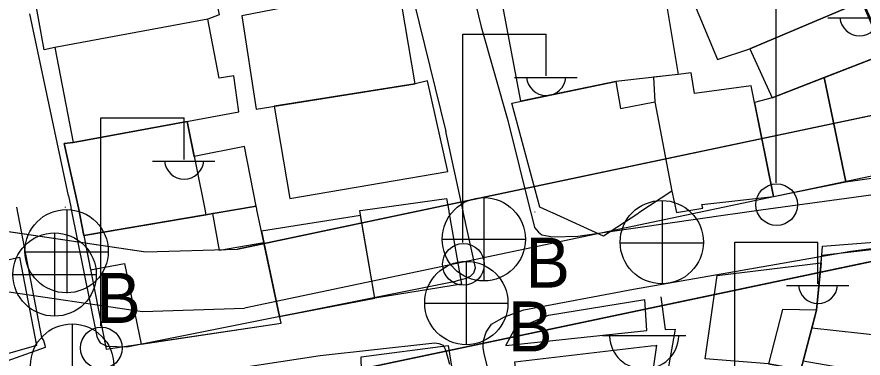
# Model space of a CAD drawing. Extents: x 417997 to 421451, y 4451742 to 4455216.
# Drawn here: x 420454.4 to 420525.6, y 4452328.5 to 4452357.1 of the extents above; entities that cross this region are included whole.
import ezdxf

# ---------------------------------------------------------------- set-up
doc = ezdxf.new("R2010")
doc.units = 0
for name, color, linetype in [('ADAKENARI', 7, 'Continuous'), ('B_Mesken', 7, 'Continuous'), ('B_Teras', 7, 'Continuous'), ('KALDIRIM', 7, 'Continuous'), ('O_Park_Bahce', 7, 'Continuous'), ('PL_TİCK', 7, 'Continuous'), ('S_Cad_Sok_Lambasi', 7, 'Continuous'), ('S_Elektrik_Diregi', 7, 'Continuous'), ('S_Rogar_Kapagi', 7, 'Continuous'), ('S_Rogar_Kapagi_Buski', 7, 'Continuous'), ('Sinir_Duvar_tek_tarafa_ait', 7, 'Continuous'), ('TR_TİCK', 7, 'Continuous'), ('Yol_Sose', 7, 'Continuous')]:
    doc.layers.add(name, color=color, linetype=linetype)

msp = doc.modelspace()

# ---------------------------------------------------------------- linework, layer by layer
at = {"layer": 'ADAKENARI'}
for p, q in [((420551.086, 4452354.081), (420472.988, 4452337.635)), ((420551.086, 4452354.081), (420472.988, 4452337.635)), ((420474.418, 4452325.673), (420556.044, 4452342.862)), ((420474.418, 4452325.673), (420556.044, 4452342.862)), ((420452.564, 4452339.275), (420465.278, 4452337.399)), ((420452.564, 4452339.275), (420465.278, 4452337.399)), ((420465.278, 4452337.399), (420472.988, 4452337.635)), ((420465.278, 4452337.399), (420472.988, 4452337.635))]:
    msp.add_line(p, q, dxfattribs=at)
at = {"layer": 'B_Mesken'}
for points in [[(420510.444, 4452361.237), (420510.187, 4452361.085), (420513.347, 4452353.55), (420516.062, 4452354.455), (420525.469, 4452358.443), (420522.359, 4452366.215), (420516.853, 4452363.694)], [(420457.617, 4452354.578), (420456.732, 4452354.374), (420455.3, 4452362.284), (420467.802, 4452364.518), (420468.753, 4452359.683), (420470.89, 4452360.065), (420471.439, 4452357.317), (420470.487, 4452356.957)], [(420508.624, 4452360.735), (420510.023, 4452352.298), (420504.78, 4452351.721), (420496.806, 4452350.058), (420495.256, 4452358.196), (420501.589, 4452359.369), (420506.271, 4452360.364)], [(420473.353, 4452357.23), (420474.559, 4452349.395), (420487.913, 4452351.514), (420486.512, 4452359.8)], [(420516.062, 4452354.455), (420517.93, 4452350.335), (420527.367, 4452353.994), (420525.469, 4452358.443)], [(420457.617, 4452354.578), (420459.177, 4452346.573), (420473.095, 4452349.155), (420472.68, 4452352.197), (420471.438, 4452352.002), (420470.487, 4452356.957)], [(420522.307, 4452352.032), (420524.133, 4452343.269), (420531.814, 4452344.376), (420527.367, 4452353.994)], [(420507.958, 4452352.071), (420508.057, 4452349.99), (420509.49, 4452342.483), (420509.899, 4452340.712), (420512.09, 4452341.06), (420512.018, 4452341.386), (420518.054, 4452342.055), (420516.176, 4452351.351), (420511.41, 4452350.689), (420511.133, 4452352.448), (420510.023, 4452352.298)], [(420477.394, 4452341.892), (420490.676, 4452344.147), (420488.96, 4452351.771), (420487.913, 4452351.514), (420476.078, 4452349.636)], [(420499.322, 4452340.741), (420498.407, 4452341.16), (420496.054, 4452349.901), (420504.78, 4452351.721), (420505.176, 4452349.428), (420508.057, 4452349.99), (420509.49, 4452342.483), (420506.716, 4452340.663), (420506.626, 4452340.604), (420503.743, 4452338.712), (420499.456, 4452340.679)], [(420517.93, 4452350.335), (420516.457, 4452349.956), (420518.054, 4452342.055), (420524.133, 4452343.269), (420522.307, 4452352.032)], [(420474.552, 4452341.233), (420473.57, 4452346.26), (420469.346, 4452345.404), (420468.755, 4452348.35), (420459.177, 4452346.573), (420458.406, 4452346.514), (420459.612, 4452341.098), (420460.065, 4452338.775), (420470.332, 4452340.517), (420470.907, 4452340.614)], [(420490.753, 4452340.771), (420491.81, 4452334.675), (420484.531, 4452333.496), (420483.272, 4452340.849), (420483.268, 4452340.871), (420483.531, 4452340.907), (420490.561, 4452341.877), (420490.742, 4452340.831)], [(420472.934, 4452340.958), (420460.065, 4452338.775), (420461.958, 4452329.215), (420476.646, 4452331.395), (420474.614, 4452340.94), (420474.601, 4452341.002), (420474.552, 4452341.233), (420473.274, 4452341.016)], [(420483.339, 4452340.459), (420475, 4452339.129), (420476.524, 4452331.97), (420484.531, 4452333.496)], [(420528.583, 4452326.815), (420520.532, 4452328.201), (420521.27, 4452330.983), (420521.671, 4452332.493), (420522.043, 4452336.465), (420522.105, 4452337.13), (420522.177, 4452337.878), (420530.08, 4452338.488), (420529.954, 4452338), (420529.459, 4452330.084)], [(420445.695, 4452334.971), (420454.647, 4452336.962), (420456.093, 4452329.532), (420442.555, 4452325.667), (420442.149, 4452326.124), (420441.509, 4452331.376), (420446.108, 4452332.577)], [(420513.3, 4452335.398), (420522.043, 4452336.465), (420521.671, 4452332.493), (420521.27, 4452330.983), (420520.342, 4452327.484), (420517.613, 4452328), (420512.303, 4452328.402)], [(420518.796, 4452332.564), (420517.613, 4452328), (420520.342, 4452327.484), (420521.671, 4452332.493)], [(420490.706, 4452329.522), (420491.966, 4452321.615), (420491.281, 4452321.599), (420483.904, 4452320.555), (420483.602, 4452324.98), (420483.382, 4452328.186), (420483.376, 4452328.571)]]:
    msp.add_lwpolyline(points, close=True, dxfattribs=at)
at = {"layer": 'B_Teras'}
for points in [[(420470.232, 4452340.987), (420470.332, 4452340.517), (420460.065, 4452338.775), (420459.612, 4452341.098), (420458.406, 4452346.514), (420459.177, 4452346.573), (420468.755, 4452348.35)], [(420460.636, 4452335.895), (420463.489, 4452336.418), (420464.874, 4452329.648), (420476.646, 4452331.395), (420476.524, 4452331.97), (420475.207, 4452338.154), (420471.462, 4452337.511), (420470.907, 4452340.614), (420470.332, 4452340.517), (420460.065, 4452338.775)], [(420529.954, 4452338), (420529.459, 4452330.084), (420521.27, 4452330.983), (420521.671, 4452332.493), (420522.105, 4452337.13)]]:
    msp.add_lwpolyline(points, close=True, dxfattribs=at)
at = {"layer": 'KALDIRIM'}
for p, q in [((420558.115, 4452350.451), (420473.584, 4452332.65)), ((420558.115, 4452350.451), (420473.584, 4452332.65)), ((420450.862, 4452334.472), (420464.987, 4452332.388)), ((420450.862, 4452334.472), (420464.987, 4452332.388)), ((420464.987, 4452332.388), (420473.584, 4452332.65)), ((420464.987, 4452332.388), (420473.584, 4452332.65))]:
    msp.add_line(p, q, dxfattribs=at)
at = {"layer": 'O_Park_Bahce'}
for points in [[(420495.551, 4452329.514), (420507.398, 4452330.79), (420507.217, 4452333.399)], [(420508.581, 4452333.603), (420508.929, 4452330.858), (420509.77, 4452330.911), (420507.738, 4452319.399)]]:
    msp.add_lwpolyline(points, dxfattribs=at)
msp.add_lwpolyline([(420496.295, 4452328.151), (420507.735, 4452329.486), (420508.189, 4452329.532), (420508.212, 4452329.553), (420505.973, 4452313.768), (420499.568, 4452312.902), (420497.762, 4452319.189), (420496.841, 4452323.828)], close=True, dxfattribs=at)
at = {"layer": 'PL_TİCK'}
for points in [[(420395.542, 4452373.033), (420405.014, 4452367.426), (420452.564, 4452339.275), (420465.278, 4452337.399), (420472.988, 4452337.635), (420551.086, 4452354.081), (420553.957, 4452359.684), (420529.343, 4452415.38), (420521.978, 4452432.046), (420521.978, 4452432.046), (420426.624, 4452432.046), (420395.542, 4452373.033)], [(420395.542, 4452373.033), (420405.014, 4452367.426), (420452.564, 4452339.275), (420465.278, 4452337.399), (420472.988, 4452337.635), (420551.086, 4452354.081), (420553.957, 4452359.684), (420529.343, 4452415.38), (420521.978, 4452432.046), (420521.978, 4452432.046), (420426.624, 4452432.046), (420395.542, 4452373.033)], [(420443.232, 4452273.001), (420570.364, 4452236.914), (420570.678, 4452246.176), (420571.879, 4452281.558), (420571.951, 4452284.66), (420571.957, 4452287.937), (420571.861, 4452292.826), (420571.554, 4452297.755), (420571.28, 4452301.021), (420570.937, 4452304.279), (420570.524, 4452307.53), (420568.875, 4452317.19), (420567.866, 4452321.778), (420566.714, 4452326.349), (420566.702, 4452326.394), (420565.423, 4452330.879), (420563.991, 4452335.366), (420562.516, 4452339.545), (420556.044, 4452342.862), (420474.418, 4452325.673), (420466.029, 4452325.417), (420443.232, 4452273.001)], [(420443.232, 4452273.001), (420570.364, 4452236.914), (420570.678, 4452246.176), (420571.879, 4452281.558), (420571.951, 4452284.66), (420571.957, 4452287.937), (420571.861, 4452292.826), (420571.554, 4452297.755), (420571.28, 4452301.021), (420570.937, 4452304.279), (420570.524, 4452307.53), (420568.875, 4452317.19), (420567.866, 4452321.778), (420566.714, 4452326.349), (420566.702, 4452326.394), (420565.423, 4452330.879), (420563.991, 4452335.366), (420562.516, 4452339.545), (420556.044, 4452342.862), (420474.418, 4452325.673), (420466.029, 4452325.417), (420443.232, 4452273.001)]]:
    msp.add_lwpolyline(points, dxfattribs=at)
at = {"layer": 'S_Cad_Sok_Lambasi'}
msp.add_line((420503.668, 4452330.362), (420510.669, 4452330.362), dxfattribs=at)
msp.add_arc((420507.169, 4452330.466), 2.929, 183.298, 356.90719, dxfattribs=at)
at = {"layer": 'S_Elektrik_Diregi'}
for p, q in [((420518.274, 4452343.198), (420518.274, 4452360.698)), ((420522.614, 4452357.058), (420527.864, 4452357.058)), ((420491.941, 4452338.184), (420491.941, 4452355.684)), ((420491.941, 4452355.684), (420498.941, 4452355.684)), ((420498.941, 4452352.184), (420498.941, 4452355.684)), ((420496.281, 4452352.044), (420501.531, 4452352.044)), ((420461.499, 4452331.152), (420461.499, 4452348.652)), ((420461.499, 4452348.652), (420468.499, 4452348.652)), ((420468.499, 4452345.152), (420468.499, 4452348.652)), ((420465.839, 4452345.012), (420471.089, 4452345.012)), ((420514.785, 4452320.706), (420514.785, 4452338.206)), ((420514.785, 4452338.206), (420521.785, 4452338.206)), ((420521.785, 4452334.706), (420521.785, 4452338.206)), ((420519.125, 4452334.566), (420524.375, 4452334.566))]:
    msp.add_line(p, q, dxfattribs=at)
for centre in [(420518.31, 4452341.363), (420491.977, 4452336.348), (420461.535, 4452329.316)]:
    msp.add_circle(centre, 1.75, dxfattribs=at)
for centre in [(420525.275, 4452357.211), (420498.942, 4452352.197), (420468.5, 4452345.165), (420521.786, 4452334.719)]:
    msp.add_arc(centre, 1.658, 184.83843, 355.14641, dxfattribs=at)
at = {"layer": 'S_Rogar_Kapagi'}
for p, q in [((420508.705, 4452334.684), (420508.705, 4452341.684)), ((420458.671, 4452333.922), (420458.671, 4452340.922)), ((420505.135, 4452338.149), (420512.135, 4452338.149)), ((420455.101, 4452337.387), (420462.101, 4452337.387))]:
    msp.add_line(p, q, dxfattribs=at)
for centre in [(420508.652, 4452338.212), (420458.618, 4452337.451)]:
    msp.add_circle(centre, 3.5, dxfattribs=at)
at = {"layer": 'S_Rogar_Kapagi_Buski'}
for p, q in [((420493.691, 4452341.956), (420493.691, 4452334.956)), ((420457.61, 4452338.989), (420457.61, 4452331.989)), ((420490.191, 4452338.456), (420497.191, 4452338.456)), ((420492.221, 4452336.596), (420492.221, 4452329.596)), ((420454.11, 4452335.489), (420461.11, 4452335.489)), ((420488.721, 4452333.096), (420495.721, 4452333.096)), ((420459.086, 4452331.346), (420459.086, 4452324.346))]:
    msp.add_line(p, q, dxfattribs=at)
for centre in [(420493.691, 4452338.456), (420457.61, 4452335.489), (420492.221, 4452333.096), (420459.086, 4452327.846)]:
    msp.add_circle(centre, 3.5, dxfattribs=at)
at = {"layer": 'Sinir_Duvar_tek_tarafa_ait'}
msp.add_lwpolyline([(420495.551, 4452329.514), (420496.271, 4452330.885), (420499.141, 4452332.085), (420507.217, 4452333.399)], dxfattribs=at)
at = {"layer": 'TR_TİCK'}
for points in [[(420426.624, 4452432.046), (420395.542, 4452373.033), (420405.014, 4452367.426), (420452.564, 4452339.275), (420465.278, 4452337.399), (420472.988, 4452337.635), (420551.086, 4452354.081), (420553.957, 4452359.684), (420529.343, 4452415.38), (420521.978, 4452432.046), (420426.624, 4452432.046)], [(420426.624, 4452432.046), (420395.542, 4452373.033), (420405.014, 4452367.426), (420452.564, 4452339.275), (420465.278, 4452337.399), (420472.988, 4452337.635), (420551.086, 4452354.081), (420553.957, 4452359.684), (420529.343, 4452415.38), (420521.978, 4452432.046), (420426.624, 4452432.046)], [(420443.232, 4452273.001), (420570.364, 4452236.914), (420570.678, 4452246.176), (420571.879, 4452281.558), (420571.951, 4452284.66), (420571.957, 4452287.937), (420571.861, 4452292.826), (420571.554, 4452297.755), (420571.28, 4452301.021), (420570.937, 4452304.279), (420570.524, 4452307.53), (420568.875, 4452317.19), (420567.866, 4452321.778), (420566.714, 4452326.349), (420566.702, 4452326.394), (420565.423, 4452330.879), (420563.991, 4452335.366), (420562.516, 4452339.545), (420556.044, 4452342.862), (420474.418, 4452325.673), (420466.029, 4452325.417), (420443.232, 4452273.001)], [(420443.232, 4452273.001), (420570.364, 4452236.914), (420570.678, 4452246.176), (420571.879, 4452281.558), (420571.951, 4452284.66), (420571.957, 4452287.937), (420571.861, 4452292.826), (420571.554, 4452297.755), (420571.28, 4452301.021), (420570.937, 4452304.279), (420570.524, 4452307.53), (420568.875, 4452317.19), (420567.866, 4452321.778), (420566.714, 4452326.349), (420566.702, 4452326.394), (420565.423, 4452330.879), (420563.991, 4452335.366), (420562.516, 4452339.545), (420556.044, 4452342.862), (420474.418, 4452325.673), (420466.029, 4452325.417), (420443.232, 4452273.001)]]:
    msp.add_lwpolyline(points, dxfattribs=at)
at = {"layer": 'Yol_Sose'}
for points in [[(420490.755, 4452367.532), (420493.466, 4452356.29), (420495.714, 4452348.437)], [(420486.477, 4452363.921), (420490.494, 4452347.5)], [(420524.171, 4452341.906), (420528.472, 4452342.482), (420530.092, 4452342.694), (420530.979, 4452342.882), (420531.26, 4452342.987), (420531.577, 4452343.299), (420531.859, 4452343.858), (420531.866, 4452344.176), (420529.481, 4452349.842), (420523.394, 4452363.208)], [(420458.782, 4452342.093), (420455.52, 4452357.405)], [(420495.714, 4452348.437), (420497.628, 4452340.763)], [(420491.955, 4452340.823), (420490.494, 4452347.5)], [(420458.782, 4452342.093), (420458.968, 4452341.171)], [(420514.615, 4452340.583), (420516.971, 4452340.922), (420524.171, 4452341.906)], [(420454.404, 4452341.153), (420456.496, 4452330.196), (420456.68, 4452329.939), (420456.776, 4452329.547), (420456.824, 4452329.352), (420450.251, 4452327.034), (420442.125, 4452323.946), (420435.431, 4452317.726), (420432.408, 4452314.02), (420431.414, 4452312.646), (420428.998, 4452306.7), (420426.921, 4452298.744), (420419.234, 4452279.536), (420417.162, 4452274.602), (420416.573, 4452273.683), (420416.026, 4452273.15), (420415.128, 4452272.853), (420411.878, 4452274.838), (420408.445, 4452277.829), (420408.177, 4452279.53), (420407.549, 4452283.408), (420410.555, 4452314.303), (420412.96, 4452341.589)], [(420458.526, 4452341.11), (420458.514, 4452341.172)], [(420458.968, 4452341.171), (420458.981, 4452341.105)], [(420458.981, 4452341.105), (420461.158, 4452330.286), (420461.271, 4452330.018), (420461.428, 4452329.763), (420462.013, 4452329.485), (420463.68, 4452329.42), (420491.303, 4452334.929), (420491.571, 4452335.026), (420492.135, 4452335.162), (420492.582, 4452335.344), (420492.84, 4452335.634), (420492.996, 4452336.059), (420491.969, 4452340.758)], [(420491.93, 4452340.819), (420491.944, 4452340.758)], [(420491.969, 4452340.758), (420491.955, 4452340.823)], [(420497.628, 4452340.763), (420497.644, 4452340.698)], [(420497.644, 4452340.698), (420497.958, 4452339.439), (420498.29, 4452339.062), (420498.58, 4452338.835), (420499.507, 4452338.667), (420501.606, 4452338.711), (420514.201, 4452340.524)], [(420498.02, 4452340.694), (420497.994, 4452340.755)], [(420514.201, 4452340.524), (420514.615, 4452340.583)], [(420506.289, 4452334.252), (420524.549, 4452337.447), (420534.484, 4452338.728), (420539.55, 4452339.122), (420541.725, 4452339.179), (420545.332, 4452339.117), (420549.455, 4452338.999), (420559.362, 4452337.59), (420579.629, 4452331.716), (420579.951, 4452331.561), (420580.315, 4452331.317), (420580.502, 4452331.047), (420580.619, 4452330.29), (420580.588, 4452329.537), (420576.711, 4452311.464)], [(420529.404, 4452253.788), (420527.005, 4452269.901), (420526.289, 4452275.73), (420525.965, 4452277.154), (420525.067, 4452278.68), (420523.733, 4452280.51), (420514.344, 4452287.652), (420511.481, 4452289.81), (420510.254, 4452291.121), (420502.833, 4452302.547), (420499.985, 4452307.481), (420498.115, 4452311.892), (420495.569, 4452321.294), (420493.723, 4452328.865), (420493.644, 4452329.325), (420493.672, 4452329.959), (420493.879, 4452330.634), (420494.337, 4452331.333), (420495.428, 4452331.93), (420497.05, 4452332.53), (420506.289, 4452334.252)], [(420437.585, 4452300.346), (420433.599, 4452301.081), (420432.675, 4452301.396), (420431.962, 4452301.884), (420431.752, 4452302.42), (420431.849, 4452304.175), (420437.139, 4452314.013), (420438.826, 4452316.221), (420441.067, 4452318.846), (420443.882, 4452321.325), (420447.657, 4452323.178), (420449.931, 4452323.868), (420453.478, 4452324.663), (420479.922, 4452328.674), (420489.07, 4452329.704), (420489.588, 4452329.752), (420489.911, 4452329.7), (420490.263, 4452329.56), (420490.476, 4452329.172), (420490.819, 4452327.953)]]:
    msp.add_lwpolyline(points, dxfattribs=at)

# ---------------------------------------------------------------- texts
at = {"layer": 'S_Rogar_Kapagi_Buski'}
for p in [(420497.191, 4452334.391), (420461.11, 4452331.425), (420495.721, 4452329.031)]:
    msp.add_text('B', height=4.2, dxfattribs=at).set_placement(p)

doc.saveas('drawing.dxf')
